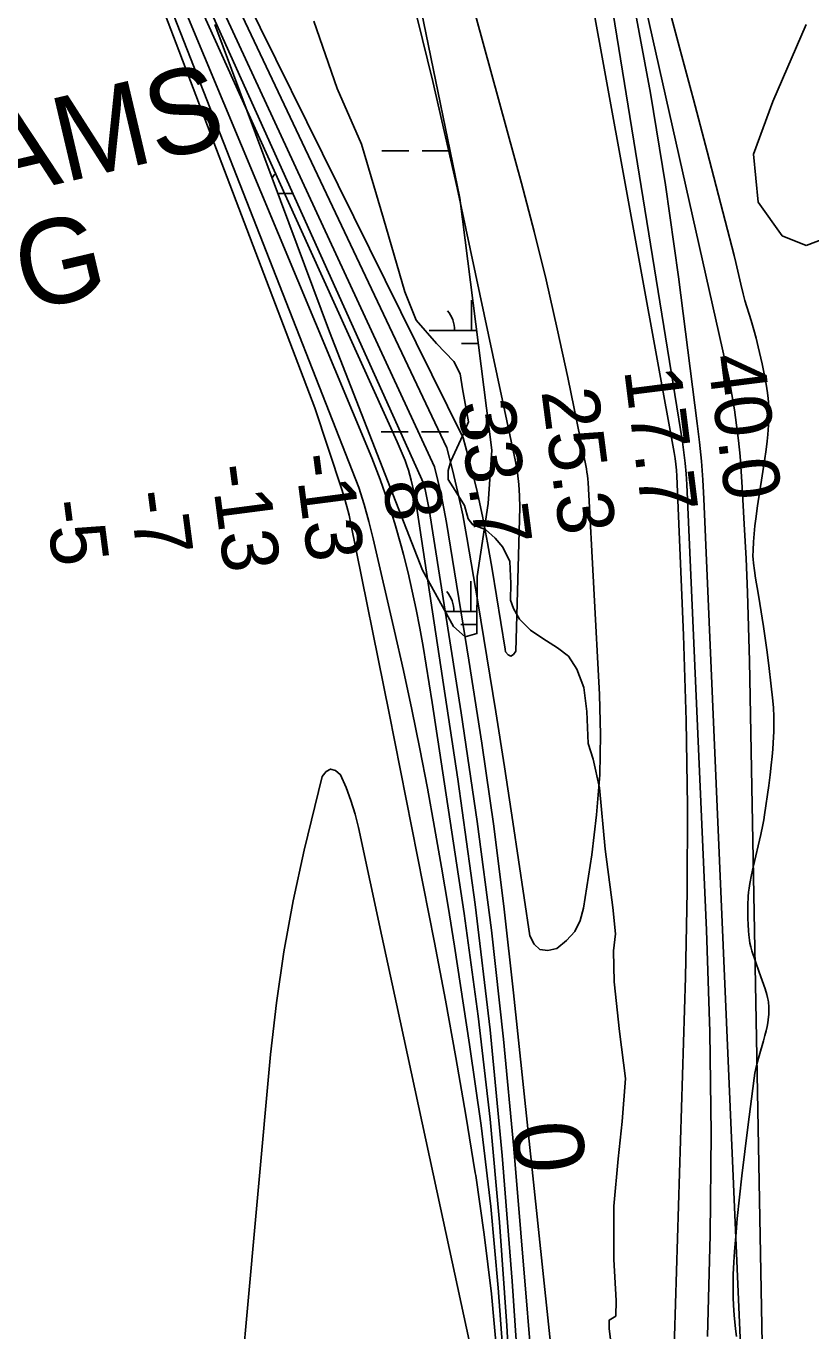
# Model space of a CAD drawing. Extents: x 3180038 to 3217926, y 922069 to 947485.
# Drawn here: x 3210670 to 3211600, y 929557 to 931102 of the extents above; entities that cross this region are included whole.
import ezdxf

# ---------------------------------------------------------------- set-up
doc = ezdxf.new("R2010")
doc.units = 0
for name, color, linetype in [('V-RIVR-EDGE', 7, 'Continuous'), ('V-RIVR-RANG', 7, 'Continuous'), ('V-SITE-VEGE', 7, 'Continuous'), ('V-TOPO-DPTH', 7, 'Continuous'), ('V-TOPO-GNAM-IDEN', 7, 'Continuous'), ('V-TOPO-MAJR', 7, 'Continuous'), ('V-TOPO-MAJR-IDEN', 7, 'Continuous'), ('V-TOPO-MINR', 7, 'Continuous'), ('V-TOPO-WATR', 7, 'Continuous'), ('V-WETL-SWMP', 7, 'Continuous')]:
    doc.layers.add(name, color=color, linetype=linetype)

msp = doc.modelspace()

# ---------------------------------------------------------------- linework, layer by layer
at = {"layer": 'V-RIVR-EDGE'}
for points in [[(3211366, 929641.2), (3211366.1, 929704.2), (3211371, 929760.2), (3211375.9, 929804.6), (3211380, 929855.4), (3211372.7, 929911.1), (3211366.3, 929969.8), (3211365.6, 930006.7), (3211367.8, 930026.7), (3211364.8, 930058), (3211355.9, 930127.1), (3211349.1, 930199.8), (3211341.4, 930233.7), (3211335.7, 930252), (3211334.1, 930290.2), (3211330.3, 930318.5), (3211322.1, 930340.2), (3211312.1, 930355.5), (3211299.1, 930365.5), (3211281.7, 930376.4), (3211267.4, 930386.4), (3211254.4, 930399.5), (3211247, 930412.1), (3211243.6, 930421.7), (3211244.1, 930441.7), (3211242.8, 930467.8), (3211234.6, 930484.8), (3211225.5, 930495.2), (3211213.8, 930505.7), (3211199, 930510.9), (3211193.4, 930518.3), (3211189.1, 930534), (3211177.8, 930551.8), (3211169.6, 930564.9), (3211169.6, 930575.3), (3211172.7, 930586.6), (3211187.1, 930617.4), (3211193.7, 930633.1), (3211191.5, 930646.1), (3211186.8, 930672.2), (3211183.8, 930690), (3211176.5, 930704.4), (3211155.7, 930725.8), (3211131.8, 930753.2), (3211118.4, 930787.1), (3211093, 930873.7), (3211067.1, 930961.6), (3211038.2, 931027.7), (3211010.6, 931107.3)], [(3211363.5, 929533.4), (3211360.6, 929559.4), (3211360.6, 929569.4), (3211368.4, 929574.2), (3211368.9, 929592.5), (3211366, 929641.2)]]:
    msp.add_lwpolyline(points, dxfattribs=at)
at = {"layer": 'V-SITE-VEGE'}
for p, q in [((3211443.9, 931076.3), (3211432.7, 931117.6)), ((3211593.9, 931103.4), (3211554.2, 931012.4)), ((3211460.3, 931014.8), (3211443.9, 931076.3)), ((3211476.6, 930953.2), (3211460.3, 931014.8)), ((3211554.2, 931012.4), (3211531.4, 930949.9)), ((3211508.6, 930829.9), (3211476.6, 930953.2)), ((3211531.4, 930949.9), (3211537.1, 930893.1)), ((3211537.1, 930893.1), (3211565.5, 930853.3)), ((3211593.9, 930841.9), (3211639.4, 930859)), ((3211565.5, 930853.3), (3211593.9, 930841.9)), ((3211510.7, 930821.5), (3211508.6, 930829.9)), ((3211516.5, 930796), (3211510.7, 930821.5)), ((3211519.3, 930784.7), (3211516.5, 930796)), ((3211521.4, 930776.7), (3211519.3, 930784.7)), ((3211528.7, 930752.8), (3211521.4, 930776.7)), ((3211531.8, 930742.1), (3211528.7, 930752.8)), ((3211534.5, 930732), (3211531.8, 930742.1)), ((3211537, 930721.9), (3211534.5, 930732)), ((3211541.7, 930701.6), (3211537, 930721.9)), ((3211544.6, 930687.9), (3211541.7, 930701.6)), ((3211546.6, 930677.7), (3211544.6, 930687.9)), ((3211548.2, 930667.5), (3211546.6, 930677.7)), ((3211549, 930660.7), (3211548.2, 930667.5)), ((3211549.6, 930651.6), (3211549, 930660.7)), ((3211549.2, 930629.2), (3211549.7, 930640.5)), ((3211549.8, 930646.4), (3211549.6, 930651.6)), ((3211549.7, 930640.5), (3211549.8, 930646.4)), ((3211548.3, 930617.9), (3211549.2, 930629.2)), ((3211546.3, 930600.3), (3211547.5, 930610.3)), ((3211547.5, 930610.3), (3211548.3, 930617.9)), ((3211544.5, 930586.9), (3211546.3, 930600.3)), ((3211536.1, 930533.4), (3211544.5, 930586.9)), ((3211534.1, 930518.1), (3211536.1, 930533.4)), ((3211533.2, 930509.9), (3211534.1, 930518.1)), ((3211531.6, 930491.1), (3211533.2, 930509.9)), ((3211530.9, 930480.9), (3211531.6, 930491.1)), ((3211530.8, 930474.1), (3211530.9, 930480.9)), ((3211530.9, 930470.2), (3211530.8, 930474.1)), ((3211531.3, 930465.8), (3211530.9, 930470.2)), ((3211532.5, 930456.8), (3211531.3, 930465.8)), ((3211534, 930447.9), (3211532.5, 930456.8)), ((3211537.2, 930430), (3211534, 930447.9)), ((3211539.1, 930418), (3211537.2, 930430)), ((3211543.2, 930390.5), (3211539.1, 930418)), ((3211547.2, 930363), (3211543.2, 930390.5)), ((3211549.7, 930344.6), (3211547.2, 930363)), ((3211552.6, 930320.1), (3211549.7, 930344.6)), ((3211554.1, 930306.1), (3211552.6, 930320.1)), ((3211555, 930294.9), (3211554.1, 930306.1)), ((3211555.5, 930283.7), (3211555, 930294.9)), ((3211555.5, 930276.2), (3211555.5, 930283.7)), ((3211555.4, 930266.2), (3211555.5, 930276.2)), ((3211554.3, 930245.3), (3211554.8, 930252.9)), ((3211554.8, 930252.9), (3211555.4, 930266.2)), ((3211553.6, 930236.6), (3211554.3, 930245.3)), ((3211551.3, 930215.2), (3211552.6, 930226.6)), ((3211552.6, 930226.6), (3211553.6, 930236.6)), ((3211549.7, 930202.3), (3211551.3, 930215.2)), ((3211544.7, 930167.7), (3211549.7, 930202.3)), ((3211542.7, 930155.9), (3211543.8, 930161.8)), ((3211543.8, 930161.8), (3211544.7, 930167.7)), ((3211530.9, 930105.6), (3211540.2, 930144.3)), ((3211540.2, 930144.3), (3211542.7, 930155.9)), ((3211529, 930096.7), (3211530.9, 930105.6)), ((3211526.3, 930081), (3211527.2, 930086.5)), ((3211527.2, 930086.5), (3211529, 930096.7)), ((3211524.7, 930060.7), (3211525.3, 930070.9)), ((3211525.3, 930070.9), (3211525.7, 930076)), ((3211525.7, 930076), (3211526.3, 930081)), ((3211524.6, 930053.9), (3211524.7, 930060.7)), ((3211524.7, 930044.9), (3211524.6, 930053.9)), ((3211525, 930037.7), (3211524.7, 930044.9)), ((3211525.4, 930030.4), (3211525, 930037.7)), ((3211525.8, 930025.6), (3211525.4, 930030.4)), ((3211526.6, 930019.2), (3211525.8, 930025.6)), ((3211527.3, 930015.6), (3211526.6, 930019.2)), ((3211528.2, 930011.5), (3211527.3, 930015.6)), ((3211529.6, 930006.8), (3211528.2, 930011.5)), ((3211538.3, 929981.3), (3211529.6, 930006.8)), ((3211545.2, 929961.6), (3211538.3, 929981.3)), ((3211547.2, 929955), (3211545.2, 929961.6)), ((3211548.2, 929951.2), (3211547.2, 929955)), ((3211548.7, 929948.4), (3211548.2, 929951.2)), ((3211549.1, 929945.7), (3211548.7, 929948.4)), ((3211549.6, 929940.2), (3211549.1, 929945.7)), ((3211548.9, 929925), (3211549.6, 929931.6)), ((3211549.7, 929936.5), (3211549.6, 929940.2)), ((3211549.6, 929931.6), (3211549.7, 929936.5)), ((3211546.5, 929912), (3211547.5, 929917)), ((3211547.5, 929917), (3211548.3, 929921.3)), ((3211548.3, 929921.3), (3211548.9, 929925)), ((3211538.2, 929882.5), (3211543.3, 929899.9)), ((3211543.3, 929899.9), (3211545, 929906.4)), ((3211545, 929906.4), (3211546.5, 929912)), ((3211535.5, 929872.6), (3211538.2, 929882.5)), ((3211533.1, 929861.7), (3211534.3, 929867.4)), ((3211534.3, 929867.4), (3211535.5, 929872.6)), ((3211524.8, 929798), (3211532.2, 929855.7)), ((3211532.2, 929855.7), (3211533.1, 929861.7)), ((3211517.7, 929740.1), (3211524.8, 929798)), ((3211514.9, 929715), (3211517.7, 929740.1)), ((3211512.3, 929689.8), (3211514.9, 929715)), ((3211510.8, 929673.1), (3211512.3, 929689.8)), ((3211509.1, 929650.8), (3211510.8, 929673.1)), ((3211508.3, 929638), (3211509.1, 929650.8)), ((3211507.5, 929623.4), (3211508.3, 929638)), ((3211507.2, 929613.2), (3211507.5, 929623.4)), ((3211507.2, 929603), (3211507.2, 929613.2)), ((3211507.4, 929596.2), (3211507.2, 929603)), ((3211507.8, 929587.2), (3211507.4, 929596.2)), ((3211508.6, 929575.1), (3211507.8, 929587.2)), ((3211510.1, 929559), (3211508.6, 929575.1)), ((3211511.2, 929549.8), (3211510.1, 929559))]:
    msp.add_line(p, q, dxfattribs=at)
msp.add_lwpolyline([(3211137.6, 931120.6), (3211183.5, 930898), (3211221.5, 930599.3), (3211217.2, 930536.4), (3211204.1, 930450), (3211203.8, 930382.3), (3211189.7, 930378.5), (3211176, 930390.8), (3211139.1, 930457.3), (3211029.1, 930739.4), (3210893.1, 931103.4)], dxfattribs=at)
at = {"layer": 'V-TOPO-DPTH'}
for points in [[(3211048.7, 931674.2), (3211256.4, 930915.7), (3211271.4, 930858.5), (3211285.8, 930801), (3211298.9, 930743.3), (3211311.4, 930685.4), (3211333.4, 930577.4), (3211334.1, 930573.3), (3211334.8, 930569.3), (3211335.2, 930565.3), (3211335.5, 930561.2), (3211349, 930310.1), (3211350.1, 930262.4), (3211349.2, 930214.9), (3211345.5, 930167.5), (3211339.8, 930120.2), (3211330.2, 930057), (3211326, 930042.6), (3211319.6, 930029.6), (3211310, 930018.8), (3211298.3, 930009.4), (3211287.6, 930007.2), (3211278.4, 930008.4), (3211271.6, 930014.7), (3211266.5, 930024.4), (3211246.4, 930159.2), (3211236.4, 930224.4), (3211226.2, 930289.6), (3211215.6, 930354.7), (3211204.8, 930419.8), (3211191.9, 930496), (3211186.9, 930522.8), (3211181.3, 930549.5), (3211174.9, 930576), (3211168, 930602.4), (3210722.3, 931543)], [(3211430.9, 929317.9), (3211450.8, 929975.4), (3211452.8, 930076.7), (3211453.3, 930177.9), (3211451.6, 930279.2), (3211448.5, 930380.4), (3211440.7, 930568.7), (3211440.3, 930575.7), (3211439.6, 930582.7), (3211438.7, 930589.7), (3211437.6, 930596.7), (3211238.5, 931689)], [(3211227.5, 929530.2), (3211221, 929600.6), (3211212.3, 929670.8), (3211202.3, 929740.8), (3211201.8, 929743.9), (3211190.5, 929812.2), (3211178.8, 929880.4), (3211166.4, 929948.4), (3211153.5, 930016.4), (3211140.2, 930084.3), (3211126.8, 930152.2), (3211113.3, 930220), (3211099.7, 930287.9), (3211054.5, 930512.2), (3211052.2, 930522.5), (3211049.7, 930532.7), (3211046.8, 930542.8), (3211043.7, 930552.9), (3211011.7, 930649.6), (3210670.4, 931546.1)], [(3210670.4, 931546.1), (3211011.7, 930649.6), (3211043.7, 930552.9), (3211046.8, 930542.8), (3211049.7, 930532.7), (3211052.2, 930522.5), (3211054.5, 930512.2), (3211099.7, 930287.9), (3211113.3, 930220), (3211126.8, 930152.2), (3211140.2, 930084.3), (3211153.5, 930016.4), (3211166.4, 929948.4), (3211178.8, 929880.4), (3211190.5, 929812.2), (3211201.8, 929743.9), (3211202.3, 929740.8), (3211212.3, 929670.8), (3211221, 929600.6), (3211227.5, 929530.2)], [(3210682.5, 931540.2), (3211079.2, 930590.2), (3211089, 930564.6), (3211098.2, 930538.7), (3211106.4, 930512.5), (3211113.9, 930486), (3211116.6, 930476.1), (3211122.1, 930454.4), (3211127.2, 930432.7), (3211131.8, 930410.8), (3211136, 930388.8), (3211139.9, 930366.8), (3211143.6, 930344.8), (3211147.2, 930322.7), (3211150.6, 930300.6), (3211188.5, 930050.9), (3211205.1, 929929.3), (3211219.6, 929807.4), (3211230.5, 929685.2), (3211239.3, 929562.7), (3211251.6, 929347.1)], [(3211251.6, 929347.1), (3211239.3, 929562.7), (3211230.5, 929685.2), (3211219.6, 929807.4), (3211205.1, 929929.3), (3211188.5, 930050.9), (3211150.6, 930300.6), (3211147.2, 930322.7), (3211143.6, 930344.8), (3211139.9, 930366.8), (3211136, 930388.8), (3211131.8, 930410.8), (3211127.2, 930432.7), (3211122.1, 930454.4), (3211116.6, 930476.1), (3211113.9, 930486), (3211106.4, 930512.5), (3211098.2, 930538.7), (3211089, 930564.6), (3211079.2, 930590.2), (3210682.5, 931540.2)], [(3210695.6, 931546.3), (3211140.5, 930560.5), (3211142.4, 930552.7), (3211144.1, 930544.9), (3211145.6, 930537), (3211147, 930529.1), (3211185.2, 930288.3), (3211204.2, 930159.8), (3211221.2, 930031), (3211235.3, 929901.9), (3211247.5, 929772.6), (3211280.4, 929377.9)], [(3210695.6, 931546.3), (3211140.5, 930560.5), (3211142.4, 930552.7), (3211144.1, 930544.9), (3211145.6, 930537), (3211147, 930529.1), (3211185.2, 930288.3), (3211204.2, 930159.8), (3211221.2, 930031), (3211235.3, 929901.9), (3211247.5, 929772.6), (3211280.4, 929377.9)], [(3211205.2, 929495.8), (3211160.6, 929702.5), (3211143.2, 929783), (3211125.8, 929863.4), (3211108.5, 929943.8), (3211091.1, 930024.2), (3211063.3, 930152.6), (3211059.3, 930168.6), (3211054.5, 930184.5), (3211048.7, 930199.9), (3211042.2, 930215.1), (3211036.1, 930220), (3211030.4, 930221.8), (3211025.2, 930218.9), (3211020.2, 930212.9), (3210999.2, 930125.8), (3210986.1, 930065.8), (3210974.8, 930005.6)], [(3210974.8, 930005.6), (3210986.1, 930065.8), (3210999.2, 930125.8), (3211020.2, 930212.9), (3211025.2, 930218.9), (3211030.4, 930221.8), (3211036.1, 930220), (3211042.2, 930215.1), (3211048.7, 930199.9), (3211054.5, 930184.5), (3211059.3, 930168.6), (3211063.3, 930152.6), (3211091.1, 930024.2), (3211108.5, 929943.8), (3211125.8, 929863.4), (3211143.2, 929783), (3211160.6, 929702.5), (3211205.2, 929495.8)], [(3210974.8, 930005.6), (3210966.1, 929945), (3210959.2, 929884), (3210929.6, 929557.6), (3210927.3, 929530.7)], [(3210927.3, 929530.7), (3210929.6, 929557.6), (3210959.2, 929884), (3210966.1, 929945), (3210974.8, 930005.6)]]:
    msp.add_lwpolyline(points, dxfattribs=at)
at = {"layer": 'V-TOPO-MAJR'}
msp.add_lwpolyline([(3211545.7, 929329), (3211526.6, 930349.8), (3211525.6, 930390.3), (3211524.3, 930430.8), (3211522.6, 930471.2), (3211520.6, 930511.7), (3211518.2, 930555.8), (3211517, 930574.2), (3211515.5, 930592.5), (3211513.6, 930610.8), (3211511.5, 930629), (3211508.9, 930647.2), (3211506, 930665.4), (3211502.5, 930683.4), (3211498.7, 930701.4), (3211269.7, 931720.3)], dxfattribs=at)
at = {"layer": 'V-TOPO-MINR'}
for points in [[(3211048.7, 931674.2), (3211256.4, 930915.7), (3211271.4, 930858.5), (3211285.8, 930801), (3211298.9, 930743.3), (3211311.4, 930685.4), (3211333.4, 930577.4), (3211334.1, 930573.3), (3211334.8, 930569.3), (3211335.2, 930565.3), (3211335.5, 930561.2), (3211349, 930310.1), (3211350.1, 930262.4), (3211349.2, 930214.9), (3211345.5, 930167.5), (3211339.8, 930120.2), (3211330.2, 930057), (3211326, 930042.6), (3211319.6, 930029.6), (3211310, 930018.8), (3211298.3, 930009.4), (3211287.6, 930007.2), (3211278.4, 930008.4), (3211271.6, 930014.7), (3211266.5, 930024.4), (3211246.4, 930159.2), (3211236.4, 930224.4), (3211226.2, 930289.6), (3211215.6, 930354.7), (3211204.8, 930419.8), (3211191.9, 930496), (3211186.9, 930522.8), (3211181.3, 930549.5), (3211174.9, 930576), (3211168, 930602.4), (3210722.3, 931543)], [(3211430.9, 929317.9), (3211450.8, 929975.4), (3211452.8, 930076.7), (3211453.3, 930177.9), (3211451.6, 930279.2), (3211448.5, 930380.4), (3211440.7, 930568.7), (3211440.3, 930575.7), (3211439.6, 930582.7), (3211438.7, 930589.7), (3211437.6, 930596.7), (3211238.5, 931689)], [(3210670.4, 931546.1), (3211011.7, 930649.6), (3211043.7, 930552.9), (3211046.8, 930542.8), (3211049.7, 930532.7), (3211052.2, 930522.5), (3211054.5, 930512.2), (3211099.7, 930287.9), (3211113.3, 930220), (3211126.8, 930152.2), (3211140.2, 930084.3), (3211153.5, 930016.4), (3211166.4, 929948.4), (3211178.8, 929880.4), (3211190.5, 929812.2), (3211201.8, 929743.9), (3211202.3, 929740.8), (3211212.3, 929670.8), (3211221, 929600.6), (3211227.5, 929530.2)], [(3211236, 929511.1), (3211229, 929607.6), (3211220.2, 929704), (3211208.6, 929800), (3211195.1, 929895.9), (3211177.1, 930012.3), (3211169.5, 930059.1), (3211161.8, 930105.9), (3211153.5, 930152.6), (3211145, 930199.3), (3211136, 930245.9), (3211126.6, 930292.3), (3211116.6, 930338.7), (3211106.2, 930385), (3211080.9, 930494.3), (3211075.8, 930514.8), (3211070.1, 930535.2), (3211063.8, 930555.4), (3210676.4, 931543.1)], [(3211251.6, 929347.1), (3211239.3, 929562.7), (3211230.5, 929685.2), (3211219.6, 929807.4), (3211205.1, 929929.3), (3211188.5, 930050.9), (3211150.6, 930300.6), (3211147.2, 930322.7), (3211143.6, 930344.8), (3211139.9, 930366.8), (3211136, 930388.8), (3211131.8, 930410.8), (3211127.2, 930432.7), (3211122.1, 930454.4), (3211116.6, 930476.1), (3211113.9, 930486), (3211106.4, 930512.5), (3211098.2, 930538.7), (3211089, 930564.6), (3211079.2, 930590.2), (3210682.5, 931540.2)], [(3211262.9, 929359), (3211245.6, 929615.5), (3211233.8, 929764.5), (3211219.5, 929913.3), (3211201.5, 930061.7), (3211181, 930209.8), (3211131.1, 930541), (3211130.9, 930542.1), (3211130.3, 930545.4), (3211125.9, 930563.8), (3211124.4, 930569.7), (3211122.7, 930575.6), (3211120.7, 930581.3), (3211118.6, 930587.1), (3211116.3, 930592.7), (3211114, 930598.3), (3211111.6, 930603.9), (3211109.1, 930609.5), (3210978.7, 930897.6), (3210688.8, 931537.3)], [(3211311.4, 929348.1), (3211247.2, 929957), (3211236, 930055.8), (3211223.6, 930154.4), (3211209.5, 930252.7), (3211194.3, 930351), (3211167.7, 930513.7), (3211164.7, 930530.4), (3211161.4, 930547), (3211157.5, 930563.5), (3211153.4, 930579.9), (3210715.4, 931524.9)], [(3211120.7, 931161.3), (3211151.5, 931035.9), (3211180.2, 930909.9), (3211249.4, 930586.2), (3211251.8, 930572.6), (3211253.6, 930559), (3211254.3, 930545.2), (3211254.5, 930531.4), (3211249.8, 930361.6), (3211247, 930357.5), (3211244, 930355.6), (3211240.9, 930357.1), (3211237.6, 930360.8), (3211237.1, 930364), (3211232.1, 930395.5), (3211227, 930427), (3211221.7, 930458.4), (3211216.3, 930489.9), (3211210.3, 930521.2), (3211203.6, 930552.3), (3211195.9, 930583.2), (3211187.5, 930614), (3210780.3, 931437.1)], [(3211476.9, 929549.9), (3211480.2, 929670.2), (3211481.4, 929790.5), (3211479.6, 929910.9), (3211475.8, 930031.2), (3211452.4, 930558.9), (3211451.6, 930571.6), (3211450.5, 930584.2), (3211449, 930596.7), (3211447.2, 930609.2), (3211351.6, 931199.7)], [(3211522.2, 929393.3), (3211472.6, 930541.9), (3211471.3, 930564.3), (3211469.7, 930586.6), (3211467.5, 930608.9), (3211464.9, 930631.2), (3211442.7, 930804.8), (3211427.2, 930913.6), (3211409.6, 931022), (3211389.1, 931129.9)], [(3210974.8, 930005.6), (3210986.1, 930065.8), (3210999.2, 930125.8), (3211020.2, 930212.9), (3211025.2, 930218.9), (3211030.4, 930221.8), (3211036.1, 930220), (3211042.2, 930215.1), (3211048.7, 930199.9), (3211054.5, 930184.5), (3211059.3, 930168.6), (3211063.3, 930152.6), (3211091.1, 930024.2), (3211108.5, 929943.8), (3211125.8, 929863.4), (3211143.2, 929783), (3211160.6, 929702.5), (3211205.2, 929495.8)], [(3210927.3, 929530.7), (3210929.6, 929557.6), (3210959.2, 929884), (3210966.1, 929945), (3210974.8, 930005.6)]]:
    msp.add_lwpolyline(points, dxfattribs=at)
at = {"layer": 'V-TOPO-WATR'}
msp.add_lwpolyline([(3211280.4, 929377.9), (3211247.5, 929772.6), (3211235.3, 929901.9), (3211221.2, 930031), (3211204.2, 930159.8), (3211185.2, 930288.3), (3211147, 930529.1), (3211145.6, 930537), (3211144.1, 930544.9), (3211142.4, 930552.7), (3211140.5, 930560.5), (3210695.6, 931546.3)], dxfattribs=at)
at = {"layer": 'V-WETL-SWMP'}
for p, q in [((3211091, 930953.9), (3211123, 930953.9)), ((3211139, 930953.8), (3211171, 930953.8)), ((3210967.8, 930903.5), (3210986.3, 930903.4)), ((3211197.3, 930741.1), (3211197.4, 930777.1)), ((3211147.3, 930741.2), (3211203.5, 930741.1)), ((3211185.3, 930725.7), (3211205.4, 930725.6)), ((3211090.2, 930621.3), (3211122.2, 930621.2)), ((3211138.2, 930621.2), (3211170.2, 930621.1)), ((3211186.2, 930621), (3211218.2, 930621)), ((3211196.6, 930408.4), (3211196.7, 930444.4)), ((3211166.2, 930408.5), (3211203.9, 930408.4)), ((3211184.6, 930393), (3211203.8, 930393))]:
    msp.add_line(p, q, dxfattribs=at)
msp.add_lwpolyline([(3211137.6, 931120.6), (3211183.5, 930898), (3211221.5, 930599.3), (3211217.2, 930536.4), (3211204.1, 930450), (3211203.8, 930382.3), (3211189.7, 930378.5), (3211176, 930390.8), (3211139.1, 930457.3), (3211029.1, 930739.4), (3210893.1, 931103.4)], dxfattribs=at)
for centre, start, end in [((3210991.5, 930903.9), 139.099, 149.8512), ((3211142.1, 930741.7), 359.099, 40.6427), ((3211141.3, 930409), 359.099, 40.6427)]:
    msp.add_arc(centre, 35.2, start, end, dxfattribs=at)

# ---------------------------------------------------------------- texts
at = {"layer": 'V-RIVR-RANG'}
for s, rotation, p in [('40.0', 277.1583, (3211476.9, 930710.2)), ('17.7', 277.1583, (3211378.1, 930694.6)), ('25.3', 277.4197, (3211280, 930669.4)), ('33.7', 277.4197, (3211180.9, 930655.6)), ('-13', 277.4197, (3210987.4, 930593.1)), ('-13', 277.4197, (3210888.2, 930580.4)), ('8', 277.4197, (3211092.3, 930561.8)), ('-7', 277.4197, (3210791.4, 930549.4)), ('-5', 277.4197, (3210692, 930538.2))]:
    msp.add_text(s, height=67, rotation=rotation, dxfattribs=at).set_placement(p)
at = {"layer": 'V-TOPO-GNAM-IDEN'}
for s, p in [('FORT ADAMS', (3210057.1, 930761.5)), ('LANDING', (3210192.2, 930650.8))]:
    msp.add_text(s, height=100, rotation=13.2357, dxfattribs=at).set_placement(p)
at = {"layer": 'V-TOPO-MAJR-IDEN'}
msp.add_text('0', height=83, rotation=274.7553, dxfattribs=at).set_placement((3211245.1, 929801.9))

doc.saveas('drawing.dxf')
